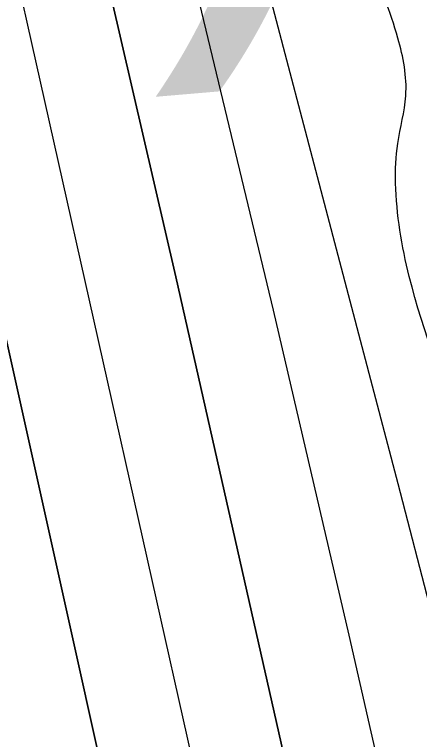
# Model space of a CAD drawing. Extents: x 3419139 to 3457078, y 540382 to 565875.
# Drawn here: x 3438059 to 3438130.9, y 561468.6 to 561597.2 of the extents above; entities that cross this region are included whole.
import ezdxf

# ---------------------------------------------------------------- set-up
doc = ezdxf.new("R2010")
doc.units = 0
for name, color, linetype in [('V-CHAN-NAID', 7, 'Continuous'), ('V-RIVR-EDGE', 7, 'Continuous'), ('V-TOPO-DPTH', 7, 'Continuous'), ('V-TOPO-MINR', 7, 'Continuous'), ('V-TOPO-WATR', 7, 'Continuous')]:
    doc.layers.add(name, color=color, linetype=linetype)

msp = doc.modelspace()

# ---------------------------------------------------------------- linework, layer by layer
at = {"layer": 'V-RIVR-EDGE'}
msp.add_spline([(3438342.88, 560655.87), (3438343.61, 560665.03), (3438343.61, 560668.91), (3438345.03, 560669.61), (3438348.9, 560669.95), (3438357.37, 560673.81), (3438365.14, 560680.48), (3438375.4, 560698.43), (3438378.95, 560707.93), (3438379.32, 560717.09), (3438377.95, 560731.9), (3438375.16, 560741.77), (3438369.89, 560748.48), (3438354.75, 560754.15), (3438339.61, 560758.42), (3438330.81, 560762.32), (3438324.48, 560767.97), (3438323.44, 560775.02), (3438326.28, 560784.88), (3438332.29, 560789.8), (3438335.82, 560794.02), (3438337.95, 560798.6), (3438337.26, 560806.35), (3438333.43, 560823.63), (3438327.48, 560841.26), (3438318.74, 560869.12), (3438307.87, 560892.05), (3438299.82, 560911.8), (3438297.36, 560915.33), (3438293.49, 560917.1), (3438290.68, 560920.99), (3438286.49, 560937.56), (3438281.61, 560957.66), (3438280.94, 560971.4), (3438280.96, 560981.27), (3438277.13, 560998.9), (3438266.63, 561028.17), (3438262.42, 561036.28), (3438255.74, 561042.29), (3438250.46, 561045.47), (3438245.19, 561050.42), (3438237.13, 561070.53), (3438229.78, 561090.63), (3438220.68, 561113.91), (3438220.69, 561118.84), (3438221.76, 561123.42), (3438220.71, 561128.36), (3438217.91, 561134.35), (3438217.57, 561141.05), (3438216.54, 561148.8), (3438213.74, 561156.21), (3438207.06, 561163.63), (3438202.49, 561169.63), (3438195.84, 561185.5), (3438190.96, 561206.66), (3438188.2, 561230.98), (3438180.24, 561290.2), (3438176.08, 561316.99), (3438173.67, 561339.19), (3438171.95, 561359.28), (3438171.67, 561386.77), (3438170.98, 561391.35), (3438166.76, 561397), (3438163.61, 561404.76), (3438161.52, 561414.98), (3438159.76, 561417.81), (3438159.07, 561420.98), (3438155.93, 561435.08), (3438155.6, 561442.48), (3438155.96, 561446.36), (3438158.43, 561447.41), (3438160.2, 561449.52), (3438161.61, 561453.39), (3438161.63, 561459.74), (3438159.19, 561470.31), (3438151.83, 561485.84), (3438138.88, 561521.46), (3438129.08, 561550.73), (3438126.66, 561567.3), (3438127.03, 561574.34), (3438128.46, 561582.8), (3438127.07, 561593.02), (3438122.18, 561606.77), (3438118.68, 561618.76), (3438116.25, 561632.16), (3438113.45, 561639.92), (3438103.29, 561664.96), (3438094.89, 561686.48), (3438081.95, 561725.98), (3438071.11, 561759.48), (3438064.83, 561787.33), (3438056.46, 561822.24), (3438050.18, 561847.98), (3438044.95, 561869.84), (3438043.57, 561882.17), (3438043.26, 561898.74), (3438042.97, 561924.46), (3438038.83, 561957.95), (3438028.7, 561994.62), (3438022.76, 562017.54), (3438014.35, 562034.47), (3438009.1, 562048.93), (3438002.83, 562077.84), (3438000.83, 562123.66), (3438000.24, 562172.64), (3437999.64, 562213.51), (3437999.35, 562240.65), (3437995.89, 562265.32), (3437989.94, 562281.9), (3437988.2, 562291.07), (3437988.25, 562309.39), (3437987.93, 562321.37), (3437985.5, 562336.18), (3437981.66, 562353.1), (3437982.02, 562356.62), (3437983.09, 562362.61), (3437982.4, 562365.78), (3437979.59, 562371.78), (3437975.76, 562388), (3437974.72, 562394.34), (3437976.13, 562395.75), (3437980.72, 562398.56), (3437980.73, 562402.79), (3437978.98, 562408.08), (3437977.93, 562409.84), (3437977.93, 562413.01), (3437977.94, 562415.83), (3437973.72, 562418.31), (3437973.02, 562420.42), (3437973.73, 562422.54), (3437974.79, 562425.35), (3437971.63, 562429.94), (3437969.19, 562440.17), (3437969.9, 562440.17), (3437969.56, 562448.27), (3437967.48, 562462.37), (3437964.69, 562474.01), (3437961.89, 562479.3), (3437954.85, 562484.95), (3437945.7, 562488.85), (3437941.84, 562493.44), (3437937.62, 562499.8), (3437932.36, 562509.68), (3437927.81, 562519.91), (3437923.95, 562528.73), (3437917.99, 562537.55), (3437909.9, 562545.32), (3437903.21, 562548.86), (3437891.95, 562555.58), (3437882.81, 562562.65), (3437881.06, 562565.83), (3437880.71, 562569), (3437877.91, 562578.17), (3437874.06, 562585.23), (3437865.27, 562594.06), (3437859.65, 562601.12), (3437852.98, 562611.36), (3437849.48, 562620.17), (3437846.31, 562623.71), (3437841.74, 562627.24), (3437835.41, 562630.78), (3437835.06, 562632.54), (3437830.49, 562638.19), (3437822.77, 562648.78), (3437821.01, 562649.49), (3437817.84, 562651.26), (3437815.38, 562654.44), (3437804.84, 562667.86), (3437790.09, 562685.86), (3437788.33, 562689.39), (3437787.28, 562691.86), (3437777.45, 562705.28), (3437768.32, 562717.28), (3437765.16, 562724.33), (3437761.3, 562727.51), (3437752.85, 562732.47), (3437746.52, 562739.18), (3437743.02, 562745.53), (3437742.32, 562750.11), (3437743.73, 562750.81), (3437746.55, 562750.81), (3437746.2, 562751.87), (3437740.94, 562760.34), (3437733.57, 562773.39), (3437720.93, 562792.45), (3437718.84, 562799.15), (3437710.77, 562813.97), (3437703.05, 562828.09), (3437703.41, 562830.55), (3437702.71, 562834.08), (3437697.1, 562842.55), (3437692.52, 562843.97), (3437691.1, 562841.51), (3437691.08, 562833.05), (3437689.32, 562832.7), (3437688.97, 562835.17), (3437687.93, 562839.4), (3437688.64, 562842.92), (3437691.47, 562846.09), (3437691.12, 562848.55), (3437686.56, 562858.43), (3437680.61, 562872.89), (3437680.62, 562875.71), (3437680.98, 562879.23), (3437680.63, 562879.94), (3437677.46, 562882.41), (3437674.66, 562890.17), (3437672.9, 562891.24), (3437669.03, 562891.6), (3437668.68, 562893.71), (3437668.69, 562896.53), (3437667.28, 562897.94), (3437662.01, 562905), (3437656.4, 562916.29), (3437649.04, 562932.87), (3437648.36, 562943.1), (3437648.74, 562953.31), (3437648.04, 562956.49), (3437645.58, 562958.61), (3437644.88, 562960.72), (3437642.08, 562966.72), (3437638.94, 562980.82), (3437636.17, 563000.21), (3437634.44, 563011.14), (3437634.44, 563013.6), (3437634.8, 563016.42), (3437634.81, 563018.54), (3437630.94, 563023.13), (3437627.43, 563027.72), (3437626.39, 563034.41), (3437624.31, 563048.51), (3437623.97, 563055.21), (3437621.17, 563060.5), (3437617.65, 563064.04), (3437616.25, 563067.21), (3437613.1, 563074.62), (3437609.59, 563079.21), (3437609.24, 563083.44), (3437606.45, 563094.72), (3437606.83, 563102.82), (3437605.78, 563106.35), (3437604.72, 563108.11), (3437604.38, 563110.58), (3437604.39, 563114.11), (3437602.99, 563119.4), (3437600.53, 563123.28), (3437597.72, 563123.64), (3437593.5, 563127.17), (3437591.41, 563136.69), (3437587.56, 563150.79), (3437587.22, 563155.73), (3437588.99, 563157.84), (3437589.35, 563160.3), (3437589.71, 563163.47), (3437588.32, 563172.99), (3437585.18, 563183.57), (3437578.15, 563192.75), (3437577.82, 563199.09), (3437576.07, 563204.74), (3437575.01, 563205.09), (3437574.66, 563203.33), (3437573.24, 563199.11), (3437571.83, 563199.81), (3437571.83, 563201.58), (3437570.46, 563214.97), (3437571.53, 563220.6), (3437572.24, 563223.77), (3437570.49, 563226.95), (3437569.8, 563232.94), (3437566, 563266.07), (3437563.23, 563283.7), (3437560.07, 563288.99), (3437560.07, 563291.81), (3437561.85, 563298.86), (3437561.87, 563304.14), (3437560.13, 563313.31), (3437558.38, 563319.3), (3437557.69, 563323.53), (3437556.28, 563324.59), (3437554.88, 563327.77), (3437554.89, 563331.64), (3437555.61, 563340.45), (3437555.27, 563345.39), (3437554.23, 563352.08), (3437550.39, 563367.25), (3437542.69, 563386.29), (3437542.35, 563392.99), (3437539.55, 563398.63), (3437536.75, 563406.39), (3437534.65, 563414.15), (3437532.57, 563425.08), (3437529.07, 563436.01), (3437521.7, 563446.6), (3437521, 563449.77), (3437520.66, 563455.76), (3437519.26, 563457.88), (3437516.8, 563459.65), (3437515.04, 563463.88), (3437515.06, 563469.52), (3437516.83, 563474.1), (3437516.85, 563480.79), (3437515.12, 563493.84), (3437512.68, 563504.06), (3437512.68, 563506.88), (3437513.4, 563509.7), (3437513.4, 563513.57), (3437512.02, 563521.68), (3437509.23, 563535.43), (3437508.53, 563537.55), (3437507.83, 563538.96), (3437507.49, 563543.19), (3437507.16, 563554.46), (3437501.58, 563577.38), (3437497.74, 563591.49), (3437496.71, 563602.76), (3437494.3, 563626.03), (3437495.04, 563638.01), (3437496.82, 563645.4), (3437498.95, 563654.21), (3437498.97, 563661.61), (3437496.54, 563673.94), (3437493.07, 563695.8), (3437488.88, 563713.43), (3437485.4, 563730.35), (3437482.97, 563746.92), (3437481.61, 563765.95), (3437480.62, 563792.38), (3437479.94, 563801.19), (3437477.5, 563814.94), (3437471.55, 563830.81), (3437468.42, 563847.03), (3437467.76, 563865), (3437469.9, 563876.27), (3437468.85, 563879.8), (3437465.7, 563885.8), (3437465, 563888.62), (3437465.01, 563891.44), (3437465.02, 563895.67), (3437462.58, 563906.24), (3437460.85, 563919.99), (3437459.48, 563935.15), (3437455.98, 563947.14), (3437453.88, 563953.48), (3437449.66, 563953.49), (3437447.19, 563955.61), (3437447.2, 563958.08), (3437447.21, 563960.55), (3437444.4, 563965.84), (3437444.4, 563967.6), (3437446.87, 563969.01), (3437447.24, 563972.18), (3437446.54, 563975), (3437443.03, 563982.76), (3437443.05, 563988.04), (3437444.47, 563992.27), (3437443.42, 563997.56), (3437436.77, 564013.08), (3437434.72, 564017.18)], degree=3, dxfattribs=at)
at = {"layer": 'V-TOPO-DPTH'}
for points in [[(3437918.79, 562222.72), (3437999.26, 561913.84), (3438022.38, 561823.31), (3438044.91, 561732.63), (3438066.56, 561641.74), (3438087.62, 561550.71), (3438119.36, 561410.44), (3438124.12, 561389.44), (3438128.89, 561368.43), (3438133.67, 561347.43), (3438138.47, 561326.43), (3438160.12, 561231.77), (3438175.64, 561163.42), (3438191.02, 561095.03), (3438206.18, 561026.6), (3438221.21, 560958.14), (3438286.23, 560659.51), (3438294.15, 560623.15), (3438302.06, 560586.78), (3438309.97, 560550.42), (3438317.88, 560514.06), (3438389.66, 560183.85)], [(3437918.79, 562222.72), (3437999.26, 561913.84), (3438022.38, 561823.31), (3438044.91, 561732.63), (3438066.56, 561641.74), (3438087.62, 561550.71), (3438119.36, 561410.44), (3438124.12, 561389.44), (3438128.89, 561368.43), (3438133.67, 561347.43), (3438138.47, 561326.43), (3438160.12, 561231.77), (3438175.64, 561163.42), (3438191.02, 561095.03), (3438206.18, 561026.6), (3438221.21, 560958.14), (3438286.23, 560659.51), (3438294.15, 560623.15), (3438302.06, 560586.78), (3438309.97, 560550.42), (3438317.88, 560514.06), (3438389.66, 560183.85)], [(3438324.25, 560593.6), (3438183.89, 561267.24), (3438180.11, 561285.2), (3438176.3, 561303.15), (3438172.43, 561321.1), (3438168.53, 561339.03), (3438164.56, 561356.95), (3438160.56, 561374.87), (3438156.51, 561392.77), (3438152.42, 561410.67), (3438149.95, 561421.38), (3438144.5, 561444.59), (3438138.89, 561467.78), (3438133.08, 561490.9), (3438127.12, 561514), (3437944.48, 562208.07)], [(3438324.25, 560593.6), (3438183.89, 561267.24), (3438180.11, 561285.2), (3438176.3, 561303.15), (3438172.43, 561321.1), (3438168.53, 561339.03), (3438164.56, 561356.95), (3438160.56, 561374.87), (3438156.51, 561392.77), (3438152.42, 561410.67), (3438149.95, 561421.38), (3438144.5, 561444.59), (3438138.89, 561467.78), (3438133.08, 561490.9), (3438127.12, 561514), (3437944.48, 562208.07)], [(3438379.27, 560099.96), (3438288.3, 560533.24), (3438283.12, 560557.68), (3438277.87, 560582.09), (3438272.51, 560606.49), (3438267.08, 560630.87), (3438241.46, 560744.82), (3438223.03, 560826.14), (3438204.41, 560907.4), (3438185.5, 560988.61), (3438166.39, 561069.77), (3438114.51, 561288.48), (3438105.87, 561325.24), (3438097.33, 561362.02), (3438088.95, 561398.84), (3438080.67, 561435.68), (3437990.24, 561842.08), (3437974.27, 561912.18), (3437957.83, 561982.16), (3437940.68, 562051.98), (3437923.07, 562121.68)], [(3437923.07, 562121.68), (3437940.68, 562051.98), (3437957.83, 561982.16), (3437974.27, 561912.18), (3437990.24, 561842.08), (3438080.67, 561435.68), (3438088.95, 561398.84), (3438097.33, 561362.02), (3438105.87, 561325.24), (3438114.51, 561288.48), (3438166.39, 561069.77), (3438185.5, 560988.61), (3438204.41, 560907.4), (3438223.03, 560826.14), (3438241.46, 560744.82), (3438267.08, 560630.87), (3438272.51, 560606.49), (3438277.87, 560582.09), (3438283.12, 560557.68), (3438288.3, 560533.24), (3438379.27, 560099.96)]]:
    msp.add_lwpolyline(points, dxfattribs=at)
at = {"layer": 'V-TOPO-MINR'}
for points in [[(3438389.66, 560183.85), (3438317.88, 560514.06), (3438309.97, 560550.42), (3438302.06, 560586.78), (3438294.15, 560623.15), (3438286.23, 560659.51), (3438221.21, 560958.14), (3438206.18, 561026.6), (3438191.02, 561095.03), (3438175.64, 561163.42), (3438160.12, 561231.77), (3438138.47, 561326.43), (3438133.67, 561347.43), (3438128.89, 561368.43), (3438124.12, 561389.44), (3438119.36, 561410.44), (3438087.62, 561550.71), (3438066.56, 561641.74), (3438044.91, 561732.63), (3438022.38, 561823.31), (3437999.26, 561913.84), (3437918.79, 562222.72)], [(3438373.73, 560319.52), (3438358.43, 560386.84), (3438343.38, 560454.21), (3438316.6, 560575.55), (3438315.12, 560582.29), (3438313.65, 560589.03), (3438312.2, 560595.78), (3438310.75, 560602.52), (3438202.86, 561108.26), (3438193.41, 561152.21), (3438183.87, 561196.14), (3438174.2, 561240.04), (3438164.43, 561283.92), (3438160.76, 561300.28), (3438152.74, 561335.97), (3438144.69, 561371.64), (3438136.6, 561407.31), (3438128.49, 561442.97), (3438118.41, 561487.12), (3438104.96, 561544.79), (3438091.15, 561602.36), (3438076.79, 561659.8), (3438062.07, 561717.15), (3437931.62, 562215.39)], [(3438379.27, 560099.96), (3438288.3, 560533.24), (3438283.12, 560557.68), (3438277.87, 560582.09), (3438272.51, 560606.49), (3438267.08, 560630.87), (3438241.46, 560744.82), (3438223.03, 560826.14), (3438204.41, 560907.4), (3438185.5, 560988.61), (3438166.39, 561069.77), (3438114.51, 561288.48), (3438105.87, 561325.24), (3438097.33, 561362.02), (3438088.95, 561398.84), (3438080.67, 561435.68), (3437990.24, 561842.08), (3437974.27, 561912.18), (3437957.83, 561982.16), (3437940.68, 562051.98), (3437923.07, 562121.68)], [(3438447.63, 559845.29), (3438303.18, 560523.52), (3438296.65, 560553.99), (3438290.07, 560584.46), (3438283.42, 560614.91), (3438276.71, 560645.34), (3438238.96, 560815.64), (3438218.48, 560907.35), (3438197.79, 560999.01), (3438176.81, 561090.61), (3438155.63, 561182.16), (3438126.43, 561307.44), (3438119.74, 561336.32), (3438113.09, 561365.22), (3438106.51, 561394.13), (3438099.99, 561423.05), (3438047.77, 561655.78), (3438024.42, 561757.52), (3438000.39, 561859.1), (3437975.36, 561960.44), (3437949.66, 562061.62)]]:
    msp.add_lwpolyline(points, dxfattribs=at)
at = {"layer": 'V-TOPO-WATR'}
msp.add_lwpolyline([(3438324.25, 560593.6), (3438183.89, 561267.24), (3438180.11, 561285.2), (3438176.3, 561303.15), (3438172.43, 561321.1), (3438168.53, 561339.03), (3438164.56, 561356.95), (3438160.56, 561374.87), (3438156.51, 561392.77), (3438152.42, 561410.67), (3438149.95, 561421.38), (3438144.5, 561444.59), (3438138.89, 561467.78), (3438133.08, 561490.9), (3438127.12, 561514), (3437944.48, 562208.07)], dxfattribs=at)

# ---------------------------------------------------------------- texts
at = {"layer": 'V-CHAN-NAID'}
msp.add_text('ERGON ST JAMES (160.7)', height=100, rotation=4.8635, dxfattribs=at).set_placement((3436488.79, 561477.08))

doc.saveas('drawing.dxf')
